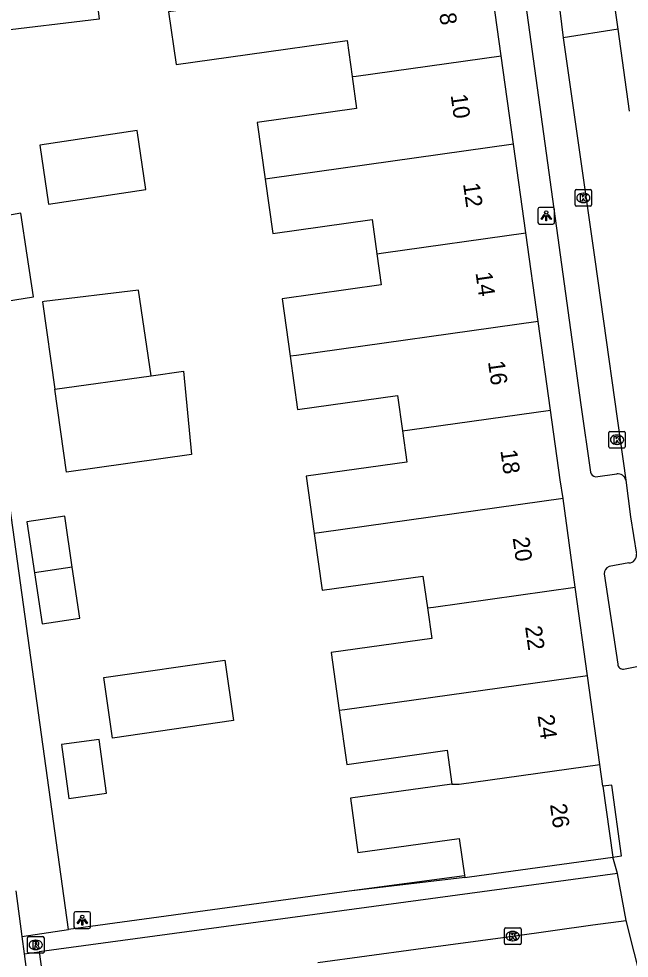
# Model space of a CAD drawing. Extents: x 159718 to 160783, y 383290 to 384030.
# Drawn here: x 160196.6 to 160233.3, y 383643.1 to 383699.6 of the extents above; entities that cross this region are included whole.
import ezdxf

# ---------------------------------------------------------------- set-up
doc = ezdxf.new("R2010")
doc.units = 0
for name, color, linetype in [('IMGEO_Kolk', 7, 'Continuous'), ('IMGEO_Lichtpunt', 7, 'Continuous'), ('IMGEO_Muur', 7, 'Continuous'), ('IMGEO_Pand', 7, 'Continuous'), ('IMGEO_Pand_nummerreeks', 7, 'Continuous'), ('IMGEO_Rijbaan_lokaal_open', 7, 'Continuous'), ('IMGEO_Rioolput', 7, 'Continuous'), ('IMGEO_Voetpad_open', 7, 'Continuous')]:
    doc.layers.add(name, color=color, linetype=linetype)

msp = doc.modelspace()

# ---------------------------------------------------------------- linework, layer by layer
at = {"layer": 'IMGEO_Kolk'}
for p, q in [((160230.13, 383689.285), (160230.982, 383689.285)), ((160230.055, 383688.359), (160230.055, 383689.211)), ((160230.543, 383689.065), (160230.568, 383689.065)), ((160231.056, 383689.211), (160231.056, 383688.359)), ((160230.982, 383688.285), (160230.13, 383688.285)), ((160230.566, 383688.505), (160230.541, 383688.505)), ((160232.081, 383673.816), (160232.081, 383674.668)), ((160232.156, 383674.742), (160233.008, 383674.742)), ((160233.082, 383674.668), (160233.082, 383673.816)), ((160232.569, 383674.522), (160232.594, 383674.522)), ((160233.008, 383673.742), (160232.156, 383673.742)), ((160232.592, 383673.962), (160232.567, 383673.962)), ((160225.809, 383643.961), (160225.809, 383644.813)), ((160225.884, 383644.887), (160226.736, 383644.887)), ((160226.297, 383644.667), (160226.322, 383644.667)), ((160226.81, 383644.813), (160226.81, 383643.961)), ((160226.32, 383644.107), (160226.295, 383644.107)), ((160226.736, 383643.887), (160225.884, 383643.887))]:
    msp.add_line(p, q, dxfattribs=at)
for points in [[(160230.13, 383689.285), (160230.982, 383689.285)], [(160230.055, 383688.359), (160230.055, 383689.211)], [(160230.376, 383688.985), (160230.499, 383688.985), (160230.499, 383688.834), (160230.629, 383688.985), (160230.793, 383688.985), (160230.647, 383688.834), (160230.8, 383688.585), (160230.648, 383688.585), (160230.563, 383688.749), (160230.499, 383688.682), (160230.499, 383688.585), (160230.376, 383688.585), (160230.376, 383688.985)], [(160231.056, 383689.211), (160231.056, 383688.359)], [(160230.982, 383688.285), (160230.13, 383688.285)], [(160232.081, 383673.816), (160232.081, 383674.668)], [(160232.156, 383674.742), (160233.008, 383674.742)], [(160233.082, 383674.668), (160233.082, 383673.816)], [(160232.402, 383674.442), (160232.525, 383674.442), (160232.525, 383674.291), (160232.655, 383674.442), (160232.819, 383674.442), (160232.673, 383674.291), (160232.826, 383674.042), (160232.674, 383674.042), (160232.589, 383674.206), (160232.525, 383674.139), (160232.525, 383674.042), (160232.402, 383674.042), (160232.402, 383674.442)], [(160233.008, 383673.742), (160232.156, 383673.742)], [(160225.809, 383643.961), (160225.809, 383644.813)], [(160225.884, 383644.887), (160226.736, 383644.887)], [(160226.81, 383644.813), (160226.81, 383643.961)], [(160226.13, 383644.587), (160226.253, 383644.587), (160226.253, 383644.436), (160226.383, 383644.587), (160226.547, 383644.587), (160226.401, 383644.436), (160226.554, 383644.187), (160226.402, 383644.187), (160226.317, 383644.351), (160226.253, 383644.284), (160226.253, 383644.187), (160226.13, 383644.187), (160226.13, 383644.587)], [(160226.736, 383643.887), (160225.884, 383643.887)]]:
    msp.add_lwpolyline(points, dxfattribs=at)
for centre, start, end in [((160230.132, 383689.209), 91.552, 178.448), ((160230.132, 383689.209), 91.552, 178.448), ((160230.98, 383689.209), 1.552, 88.448), ((160230.98, 383689.209), 1.552, 88.448), ((160230.132, 383688.361), 181.552, 268.448), ((160230.132, 383688.361), 181.552, 268.448), ((160230.98, 383688.361), 271.552, 358.448), ((160230.98, 383688.361), 271.552, 358.448), ((160232.158, 383674.666), 91.552, 178.448), ((160232.158, 383674.666), 91.552, 178.448), ((160233.006, 383674.666), 1.552, 88.448), ((160233.006, 383674.666), 1.552, 88.448), ((160232.158, 383673.818), 181.552, 268.448), ((160232.158, 383673.818), 181.552, 268.448), ((160233.006, 383673.818), 271.552, 358.448), ((160233.006, 383673.818), 271.552, 358.448), ((160225.886, 383644.811), 91.552, 178.448), ((160225.886, 383644.811), 91.552, 178.448), ((160226.734, 383644.811), 1.552, 88.448), ((160226.734, 383644.811), 1.552, 88.448), ((160225.886, 383643.963), 181.552, 268.448), ((160225.886, 383643.963), 181.552, 268.448), ((160226.734, 383643.963), 271.552, 358.448), ((160226.734, 383643.963), 271.552, 358.448)]:
    msp.add_arc(centre, 0.0765, start, end, dxfattribs=at)
for centre, major_axis, ratio, start_param, end_param in [((160230.542, 383688.785), (-0.387, 0.002), 0.722429, 4.712389, 7.853982), ((160230.567, 383688.785), (-0.39, 0.002), 0.717154, 1.570796, 4.712389), ((160232.568, 383674.242), (-0.387, 0.002), 0.722429, 4.712389, 7.853982), ((160232.593, 383674.242), (-0.39, 0.002), 0.717154, 1.570796, 4.712389), ((160226.296, 383644.387), (-0.387, 0.002), 0.722429, 4.712389, 7.853982), ((160226.321, 383644.387), (-0.39, 0.002), 0.717154, 1.570796, 4.712389)]:
    msp.add_ellipse(centre, major_axis=major_axis, ratio=ratio, start_param=start_param, end_param=end_param, dxfattribs=at)
at = {"layer": 'IMGEO_Lichtpunt'}
for p, q in [((160228.726, 383688.209), (160227.918, 383688.209)), ((160228.726, 383688.209), (160227.918, 383688.209)), ((160227.824, 383688.114), (160227.824, 383687.307)), ((160227.824, 383688.114), (160227.824, 383687.307)), ((160228.82, 383687.307), (160228.82, 383688.114)), ((160228.82, 383687.307), (160228.82, 383688.114)), ((160227.918, 383687.213), (160228.726, 383687.213)), ((160227.918, 383687.213), (160228.726, 383687.213)), ((160199.915, 383645.754), (160199.915, 383644.947)), ((160199.915, 383645.754), (160199.915, 383644.947)), ((160200.817, 383645.849), (160200.009, 383645.849)), ((160200.817, 383645.849), (160200.009, 383645.849)), ((160200.911, 383644.947), (160200.911, 383645.754)), ((160200.911, 383644.947), (160200.911, 383645.754)), ((160200.009, 383644.853), (160200.817, 383644.853)), ((160200.009, 383644.853), (160200.817, 383644.853))]:
    msp.add_line(p, q, dxfattribs=at)
for points in [[(160228.198, 383687.778), (160228.237, 383687.75), (160228.049, 383687.488), (160228.011, 383687.515), (160228.198, 383687.778)], [(160228.3, 383687.73), (160228.347, 383687.73), (160228.347, 383687.408), (160228.3, 383687.408), (160228.3, 383687.73)], [(160228.41, 383687.75), (160228.448, 383687.777), (160228.635, 383687.515), (160228.596, 383687.487), (160228.41, 383687.75)], [(160200.289, 383645.418), (160200.328, 383645.39), (160200.14, 383645.128), (160200.102, 383645.155), (160200.289, 383645.418)], [(160200.391, 383645.37), (160200.438, 383645.37), (160200.438, 383645.048), (160200.391, 383645.048), (160200.391, 383645.37)], [(160200.501, 383645.39), (160200.539, 383645.417), (160200.726, 383645.155), (160200.687, 383645.127), (160200.501, 383645.39)]]:
    msp.add_lwpolyline(points, dxfattribs=at)
for centre in [(160228.323, 383687.912), (160200.414, 383645.552)]:
    msp.add_circle(centre, 0.0994, dxfattribs=at)
for centre, start, end in [((160227.918, 383688.114), 90, 180), ((160227.918, 383688.114), 90, 180), ((160228.726, 383688.114), 0, 90), ((160228.726, 383688.114), 0, 90), ((160227.918, 383687.307), 180, 270), ((160227.918, 383687.307), 180, 270), ((160228.726, 383687.307), 270, 0), ((160228.726, 383687.307), 270, 360), ((160200.009, 383645.754), 90, 180), ((160200.009, 383645.754), 90, 180), ((160200.817, 383645.754), 0, 90), ((160200.817, 383645.754), 0, 90), ((160200.009, 383644.947), 180, 270), ((160200.009, 383644.947), 180, 270), ((160200.817, 383644.947), 270, 0), ((160200.817, 383644.947), 270, 360)]:
    msp.add_arc(centre, 0.0946, start, end, dxfattribs=at)
at = {"layer": 'IMGEO_Muur'}
msp.add_lwpolyline([(160223.405, 383648.021), (160216.459, 383647.081)], dxfattribs=at)
at = {"layer": 'IMGEO_Pand'}
for points in [[(160201.428, 383699.526), (160195.055, 383698.769), (160194.475, 383703.653), (160200.848, 383704.41), (160201.428, 383699.526)], [(160225.615, 383697.337), (160224.873, 383702.664)], [(160209.901, 383700.567), (160205.61, 383699.966), (160206.053, 383696.806), (160210.344, 383697.407), (160216.339, 383698.247), (160216.642, 383696.079)], [(160216.642, 383696.079), (160216.889, 383696.114), (160225.615, 383697.337)], [(160226.356, 383692.009), (160225.615, 383697.337)], [(160216.642, 383696.079), (160216.912, 383694.154), (160210.942, 383693.318), (160211.418, 383689.916)], [(160198.391, 383688.415), (160204.244, 383689.283), (160203.717, 383692.829), (160197.865, 383691.961), (160198.391, 383688.415)], [(160226.356, 383692.009), (160211.694, 383689.955), (160211.418, 383689.916)], [(160227.098, 383686.681), (160226.356, 383692.009)], [(160211.418, 383689.916), (160211.876, 383686.643), (160217.85, 383687.48), (160218.138, 383685.426)], [(160196.708, 383687.864), (160194.351, 383687.439), (160194.777, 383684.992), (160195.214, 383682.482), (160197.482, 383682.834), (160197.095, 383685.349), (160196.708, 383687.864)], [(160218.138, 383685.426), (160218.536, 383685.482), (160227.098, 383686.681)], [(160227.839, 383681.353), (160227.098, 383686.681)], [(160218.138, 383685.426), (160218.401, 383683.551), (160212.432, 383682.715), (160212.915, 383679.261)], [(160204.554, 383678.09), (160203.795, 383683.242), (160198.12, 383682.554), (160198.03, 383682.542), (160198.77, 383677.28)], [(160227.839, 383681.353), (160213.306, 383679.316), (160212.915, 383679.261)], [(160228.581, 383676.025), (160227.839, 383681.353)], [(160212.915, 383679.261), (160213.365, 383676.05), (160219.381, 383676.893), (160219.677, 383674.777)], [(160204.554, 383678.09), (160206.502, 383678.363), (160206.988, 383673.343), (160199.471, 383672.286), (160198.77, 383677.28)], [(160198.77, 383677.28), (160204.554, 383678.09)], [(160219.677, 383674.777), (160220.117, 383674.839), (160228.581, 383676.025)], [(160229.334, 383670.699), (160229.165, 383671.823), (160228.581, 383676.025)], [(160219.677, 383674.777), (160219.941, 383672.89), (160213.88, 383672.041), (160214.362, 383668.601)], [(160229.334, 383670.699), (160214.814, 383668.664), (160214.362, 383668.601)], [(160230.074, 383665.371), (160229.334, 383670.699)], [(160199.811, 383666.568), (160199.356, 383669.634), (160197.081, 383669.296), (160197.536, 383666.23)], [(160214.362, 383668.601), (160214.839, 383665.192), (160220.905, 383666.042), (160221.174, 383664.124)], [(160199.811, 383666.568), (160197.536, 383666.23)], [(160197.536, 383666.23), (160197.991, 383663.164), (160200.266, 383663.502), (160199.811, 383666.568)], [(160221.174, 383664.124), (160221.55, 383664.177), (160230.074, 383665.371)], [(160230.813, 383660.043), (160230.074, 383665.371)], [(160221.174, 383664.124), (160221.432, 383662.281), (160215.383, 383661.434), (160215.871, 383657.95)], [(160208.98, 383660.984), (160209.506, 383657.35), (160202.238, 383656.298), (160201.712, 383659.932), (160208.98, 383660.984)], [(160230.813, 383660.043), (160216.21, 383657.997), (160215.871, 383657.95)], [(160231.552, 383654.715), (160230.813, 383660.043)], [(160215.871, 383657.95), (160216.324, 383654.717), (160222.356, 383655.561), (160222.64, 383653.532)], [(160201.437, 383656.219), (160199.161, 383655.912), (160199.598, 383652.671), (160201.874, 383652.978), (160201.437, 383656.219)], [(160222.64, 383653.532), (160223.088, 383653.529), (160231.552, 383654.715)], [(160231.735, 383653.397), (160231.552, 383654.715)], [(160222.64, 383653.532), (160216.54, 383652.677), (160216.998, 383649.411), (160223.09, 383650.264), (160223.42, 383647.912)], [(160231.735, 383653.397), (160232.328, 383649.127)], [(160223.42, 383647.912), (160223.708, 383647.952), (160232.328, 383649.127)]]:
    msp.add_lwpolyline(points, dxfattribs=at)
at = {"layer": 'IMGEO_Rijbaan_lokaal_open'}
for points in [[(160221.858, 383738.755), (160224.075, 383722.353), (160230.414, 383676.339), (160230.994, 383672.299)], [(160232.647, 383698.943), (160232.18, 383702.315)], [(160228.912, 383701.88), (160229.344, 383698.419)], [(160232.647, 383698.943), (160229.344, 383698.419)], [(160233.331, 383694.006), (160232.647, 383698.943)], [(160229.344, 383698.419), (160231.245, 383685.086), (160233.109, 383671.815)], [(160231.294, 383672.018), (160232.567, 383672.185)], [(160233.109, 383671.815), (160233.4, 383669.608), (160233.748, 383667.351)], [(160233.302, 383666.828), (160232.106, 383666.607)], [(160231.814, 383666.174), (160232.627, 383660.733)], [(160232.968, 383660.44), (160234.18, 383660.672)], [(160232.328, 383649.127), (160232.854, 383649.204), (160232.267, 383653.463), (160231.735, 383653.397)], [(160232.608, 383648.15), (160232.328, 383649.127)], [(160232.608, 383648.15), (160197.824, 383643.446)], [(160233.141, 383645.332), (160232.608, 383648.15)], [(160223.42, 383647.912), (160216.459, 383647.081), (160199.575, 383644.793)], [(160237.374, 383628.936), (160236.476, 383632.08), (160233.141, 383645.332)], [(160196.781, 383644.368), (160199.575, 383644.793)], [(160196.781, 383644.368), (160196.924, 383643.324)], [(160196.924, 383643.324), (160197.824, 383643.446)]]:
    msp.add_lwpolyline(points, dxfattribs=at)
for centre, radius, start, end in [((160231.325, 383672.352), 0.335, 189.0822, 264.6639), ((160232.628, 383671.692), 0.497, 14.3453, 97.0153), ((160233.284, 383667.295), 0.467, 272.1763, 6.9104), ((160232.222, 383666.214), 0.41, 106.4016, 185.6097), ((160232.941, 383660.754), 0.315, 183.804, 274.8552)]:
    msp.add_arc(centre, radius, start, end, dxfattribs=at)
at = {"layer": 'IMGEO_Rioolput'}
for p, q in [((160197.111, 383643.43), (160197.111, 383644.282)), ((160197.186, 383644.356), (160198.038, 383644.356)), ((160197.599, 383644.136), (160197.624, 383644.136)), ((160198.112, 383644.282), (160198.112, 383643.43)), ((160197.622, 383643.576), (160197.597, 383643.576)), ((160198.038, 383643.356), (160197.186, 383643.356))]:
    msp.add_line(p, q, dxfattribs=at)
for points in [[(160197.111, 383643.43), (160197.111, 383644.282)], [(160197.186, 383644.356), (160198.038, 383644.356)], [(160197.7, 383644.054), (160197.448, 383644.056), (160197.448, 383643.656)], [(160198.112, 383644.282), (160198.112, 383643.43)], [(160197.448, 383643.656), (160197.572, 383643.656), (160197.572, 383643.818), (160197.583, 383643.818)], [(160197.626, 383643.975), (160197.572, 383643.975), (160197.572, 383643.894)], [(160197.572, 383643.894), (160197.624, 383643.894)], [(160197.63, 383643.789), (160197.701, 383643.656), (160197.841, 383643.656), (160197.776, 383643.782)], [(160198.038, 383643.356), (160197.186, 383643.356)]]:
    msp.add_lwpolyline(points, dxfattribs=at)
for centre, radius, start, end in [((160197.188, 383644.28), 0.0765, 91.552, 178.448), ((160197.188, 383644.28), 0.0765, 91.552, 178.448), ((160197.699, 383643.944), 0.109, 350.3612, 89.416), ((160198.036, 383644.28), 0.0765, 1.552, 88.448), ((160198.036, 383644.28), 0.0765, 1.552, 88.448), ((160197.582, 383643.765), 0.0533, 26.0293, 88.6989), ((160197.608, 383644.083), 0.19, 274.7715, 282.9687), ((160197.632, 383643.879), 0.0964, 77.0061, 93.1865), ((160197.646, 383643.936), 0.0378, 276.6634, 79.6772), ((160197.697, 383643.944), 0.112, 277.5842, 350.9817), ((160197.681, 383643.729), 0.108, 29.5134, 73.7905), ((160197.188, 383643.432), 0.0765, 181.552, 268.448), ((160197.188, 383643.432), 0.0765, 181.552, 268.448), ((160198.036, 383643.432), 0.0765, 271.552, 358.448), ((160198.036, 383643.432), 0.0765, 271.552, 358.448)]:
    msp.add_arc(centre, radius, start, end, dxfattribs=at)
for centre, major_axis, ratio, start_param, end_param in [((160197.598, 383643.856), (-0.387, 0.002), 0.722429, 4.712389, 7.853982), ((160197.623, 383643.856), (-0.39, 0.002), 0.717154, 1.570796, 4.712389)]:
    msp.add_ellipse(centre, major_axis=major_axis, ratio=ratio, start_param=start_param, end_param=end_param, dxfattribs=at)
at = {"layer": 'IMGEO_Voetpad_open'}
for points in [[(160199.575, 383644.793), (160195.404, 383674.755), (160189.268, 383714.705)], [(160196.406, 383647.105), (160196.781, 383644.368)], [(160214.586, 383642.789), (160220.488, 383643.593), (160226.31, 383644.387), (160231.136, 383645.055), (160233.141, 383645.332)], [(160196.924, 383643.324), (160202.466, 383600.856), (160206.832, 383601.915)], [(160197.824, 383643.446), (160202.462, 383609.71), (160203.422, 383602.811), (160208.308, 383603.978), (160210.185, 383604.422)]]:
    msp.add_lwpolyline(points, dxfattribs=at)

# ---------------------------------------------------------------- texts
at = {"layer": 'IMGEO_Pand_nummerreeks'}
for s, p in [('8', (160221.886, 383699.86)), ('10', (160222.571, 383694.97)), ('12', (160223.318, 383689.631)), ('14', (160224.067, 383684.282)), ('16', (160224.816, 383678.937)), ('18', (160225.565, 383673.589)), ('20', (160226.301, 383668.334)), ('22', (160227.048, 383662.995)), ('24', (160227.798, 383657.647)), ('26', (160228.547, 383652.301))]:
    msp.add_text(s, height=1, rotation=277.9696, dxfattribs=at).set_placement(p)

doc.saveas('drawing.dxf')
